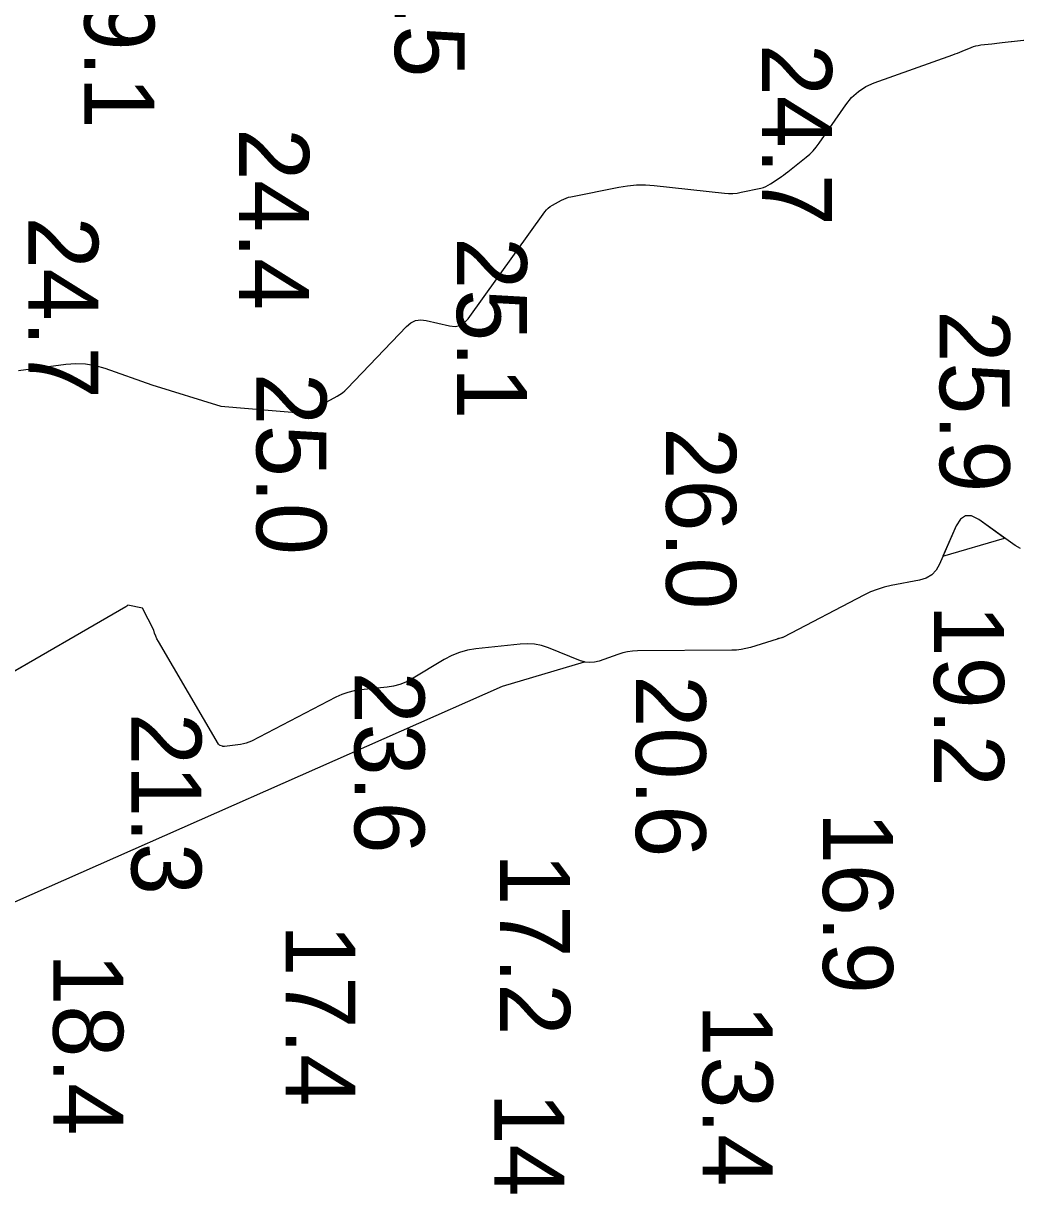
# Model space of a CAD drawing. Extents: x 1178573 to 1187098, y 693282 to 751751.
# Drawn here: x 1184446.1 to 1184623.4, y 725721.1 to 725929.4 of the extents above; entities that cross this region are included whole.
import ezdxf

# ---------------------------------------------------------------- set-up
doc = ezdxf.new("R2010")
doc.units = 0
for name, color, linetype in [('G-ANNO-PATT', 7, 'Continuous'), ('V-HYDS-MAJR', 7, 'Continuous'), ('V-HYDS-SOUN', 7, 'Continuous')]:
    doc.layers.add(name, color=color, linetype=linetype)

msp = doc.modelspace()

# ---------------------------------------------------------------- linework, layer by layer
at = {"layer": 'G-ANNO-PATT'}
for p, q in [((1184621.04, 725925.94), (1184635.87, 725927.56)), ((1184612.61, 725923.92), (1184613.03, 725924.08)), ((1184613.03, 725924.08), (1184613.44, 725924.24)), ((1184613.44, 725924.24), (1184613.85, 725924.4)), ((1184613.85, 725924.4), (1184615.5, 725925.08)), ((1184615.5, 725925.08), (1184615.91, 725925.23)), ((1184615.91, 725925.23), (1184616.33, 725925.36)), ((1184616.33, 725925.36), (1184616.76, 725925.45)), ((1184616.76, 725925.45), (1184617.2, 725925.52)), ((1184617.2, 725925.52), (1184619.15, 725925.73)), ((1184619.15, 725925.73), (1184619.63, 725925.78)), ((1184619.63, 725925.78), (1184620.1, 725925.84)), ((1184620.1, 725925.84), (1184620.57, 725925.89)), ((1184620.57, 725925.89), (1184621.04, 725925.94)), ((1184598.18, 725918.74), (1184612.19, 725923.77)), ((1184612.19, 725923.77), (1184612.61, 725923.92)), ((1184595.33, 725917.2), (1184596.68, 725918.07)), ((1184596.68, 725918.07), (1184598.18, 725918.74)), ((1184593.1, 725914.83), (1184594.13, 725916.12)), ((1184594.13, 725916.12), (1184595.33, 725917.2)), ((1184588.32, 725907.94), (1184593.1, 725914.83)), ((1184587.81, 725907.25), (1184588.32, 725907.94)), ((1184582.7, 725902.84), (1184586, 725905.46)), ((1184586, 725905.46), (1184586.65, 725906.01)), ((1184586.65, 725906.01), (1184587.25, 725906.61)), ((1184587.25, 725906.61), (1184587.81, 725907.25)), ((1184579.61, 725900.67), (1184581.18, 725901.73)), ((1184581.18, 725901.73), (1184581.57, 725901.99)), ((1184581.57, 725901.99), (1184581.95, 725902.27)), ((1184581.95, 725902.27), (1184582.33, 725902.55)), ((1184582.33, 725902.55), (1184582.7, 725902.84)), ((1184543.97, 725898.4), (1184552.52, 725900.11)), ((1184552.52, 725900.11), (1184554.1, 725900.36)), ((1184554.1, 725900.36), (1184555.69, 725900.49)), ((1184555.69, 725900.49), (1184557.28, 725900.5)), ((1184557.28, 725900.5), (1184558.87, 725900.39)), ((1184558.87, 725900.39), (1184571.4, 725899.03)), ((1184573.65, 725899.05), (1184574.39, 725899.18)), ((1184574.39, 725899.18), (1184577.9, 725899.95)), ((1184577.9, 725899.95), (1184578.35, 725900.07)), ((1184578.35, 725900.07), (1184578.79, 725900.23)), ((1184578.79, 725900.23), (1184579.21, 725900.43)), ((1184579.21, 725900.43), (1184579.61, 725900.67)), ((1184540.65, 725896.87), (1184542.26, 725897.77)), ((1184542.26, 725897.77), (1184542.67, 725897.97)), ((1184542.67, 725897.97), (1184543.09, 725898.15)), ((1184543.09, 725898.15), (1184543.52, 725898.29)), ((1184543.52, 725898.29), (1184543.97, 725898.4)), ((1184571.4, 725899.03), (1184572.15, 725898.97)), ((1184572.15, 725898.97), (1184572.9, 725898.98)), ((1184572.9, 725898.98), (1184573.65, 725899.05)), ((1184525.59, 725876.58), (1184539.31, 725895.67)), ((1184539.31, 725895.67), (1184539.6, 725896.03)), ((1184539.6, 725896.03), (1184539.92, 725896.34)), ((1184539.92, 725896.34), (1184540.27, 725896.62)), ((1184540.27, 725896.62), (1184540.65, 725896.87)), ((1184515.36, 725875.87), (1184516.2, 725876.26)), ((1184516.2, 725876.26), (1184517.13, 725876.4)), ((1184517.13, 725876.4), (1184518.13, 725876.29)), ((1184518.13, 725876.29), (1184522.28, 725875.33)), ((1184524.92, 725875.85), (1184525.59, 725876.58)), ((1184503.98, 725864.09), (1184514.58, 725875.22)), ((1184514.58, 725875.22), (1184515.36, 725875.87)), ((1184522.28, 725875.33), (1184523.26, 725875.22)), ((1184523.26, 725875.22), (1184524.14, 725875.4)), ((1184524.14, 725875.4), (1184524.92, 725875.85)), ((1184445.23, 725867.31), (1184453.74, 725868.47)), ((1184453.74, 725868.47), (1184455.5, 725868.6)), ((1184455.5, 725868.6), (1184457.24, 725868.53)), ((1184457.24, 725868.53), (1184458.96, 725868.24)), ((1184458.96, 725868.24), (1184460.66, 725867.75)), ((1184460.66, 725867.75), (1184469.11, 725864.76)), ((1184469.11, 725864.76), (1184481.39, 725860.98)), ((1184503.14, 725863.34), (1184503.57, 725863.7)), ((1184503.57, 725863.7), (1184503.98, 725864.09)), ((1184499.69, 725861.38), (1184502.19, 725862.73)), ((1184502.19, 725862.73), (1184502.68, 725863.02)), ((1184502.68, 725863.02), (1184503.14, 725863.34)), ((1184481.39, 725860.98), (1184496.96, 725859.66)), ((1184496.96, 725859.66), (1184497.23, 725859.67)), ((1184497.23, 725859.67), (1184497.48, 725859.72)), ((1184497.48, 725859.72), (1184497.72, 725859.83)), ((1184497.72, 725859.83), (1184497.94, 725859.99)), ((1184497.94, 725859.99), (1184498.77, 725860.74)), ((1184498.77, 725860.74), (1184498.99, 725860.92)), ((1184498.99, 725860.92), (1184499.21, 725861.09)), ((1184499.21, 725861.09), (1184499.45, 725861.24)), ((1184499.45, 725861.24), (1184499.69, 725861.38)), ((1184612.8, 725839.56), (1184610.45, 725834.15)), ((1184621.46, 725837.39), (1184616.85, 725840.68)), ((1184610.45, 725834.15), (1184621.46, 725837.39)), ((1184610.45, 725834.15), (1184621.46, 725837.39)), ((1184464.42, 725825.11), (1184441.33, 725811.76)), ((1184464.62, 725825.24), (1184464.42, 725825.11)), ((1184464.8, 725825.39), (1184464.62, 725825.24)), ((1184467.44, 725824.88), (1184464.8, 725825.39)), ((1184469.41, 725820.9), (1184467.44, 725824.88)), ((1184469.58, 725820.39), (1184469.41, 725820.9)), ((1184469.77, 725819.88), (1184469.58, 725820.39)), ((1184470, 725819.39), (1184469.77, 725819.88)), ((1184470.26, 725818.92), (1184470, 725819.39)), ((1184481, 725800.55), (1184470.26, 725818.92)), ((1184534.87, 725818.45), (1184526.99, 725817.6)), ((1184536.17, 725818.51), (1184534.87, 725818.45)), ((1184537.46, 725818.42), (1184536.17, 725818.51)), ((1184538.72, 725818.16), (1184537.46, 725818.42)), ((1184539.95, 725817.75), (1184538.72, 725818.16)), ((1184522.66, 725816.41), (1184521.32, 725815.69)), ((1184524.05, 725816.96), (1184522.66, 725816.41)), ((1184525.49, 725817.36), (1184524.05, 725816.96)), ((1184526.99, 725817.6), (1184525.49, 725817.36)), ((1184545.66, 725815.47), (1184539.95, 725817.75)), ((1184521.32, 725815.69), (1184515.48, 725812.17)), ((1184531.76, 725810.94), (1184546.39, 725815.25)), ((1184546.39, 725815.25), (1184545.66, 725815.47)), ((1184514.45, 725811.62), (1184513.37, 725811.19)), ((1184515.48, 725812.17), (1184514.45, 725811.62)), ((1184194.59, 725661.7), (1184531.76, 725810.94)), ((1184504.12, 725809.79), (1184503.03, 725809.4)), ((1184505.25, 725810.07), (1184504.12, 725809.79)), ((1184506.41, 725810.24), (1184505.25, 725810.07)), ((1184511.11, 725810.71), (1184506.41, 725810.24)), ((1184512.26, 725810.89), (1184511.11, 725810.71)), ((1184513.37, 725811.19), (1184512.26, 725810.89)), ((1184501.97, 725808.92), (1184486.88, 725801.1)), ((1184503.03, 725809.4), (1184501.97, 725808.92)), ((1184481.06, 725800.47), (1184481, 725800.55)), ((1184481.12, 725800.4), (1184481.06, 725800.47)), ((1184481.2, 725800.35), (1184481.12, 725800.4)), ((1184481.29, 725800.31), (1184481.2, 725800.35)), ((1184481.68, 725800.18), (1184481.29, 725800.31)), ((1184481.77, 725800.15), (1184481.68, 725800.18)), ((1184481.87, 725800.13), (1184481.77, 725800.15)), ((1184481.97, 725800.13), (1184481.87, 725800.13)), ((1184482.07, 725800.14), (1184481.97, 725800.13)), ((1184484.94, 725800.5), (1184482.07, 725800.14)), ((1184485.45, 725800.59), (1184484.94, 725800.5)), ((1184485.94, 725800.72), (1184485.45, 725800.59)), ((1184486.42, 725800.89), (1184485.94, 725800.72)), ((1184486.88, 725801.1), (1184486.42, 725800.89))]:
    msp.add_line(p, q, dxfattribs=at)
for points in [[(1184621.46, 725837.39), (1184616.85, 725840.68), (1184615.57, 725841.34), (1184614.48, 725841.37), (1184613.55, 725840.78), (1184612.8, 725839.56), (1184610.45, 725834.15)], [(1184616.85, 725840.68), (1184615.57, 725841.34), (1184614.48, 725841.37), (1184613.55, 725840.78), (1184612.8, 725839.56)]]:
    msp.add_lwpolyline(points, dxfattribs=at)
at = {"layer": 'V-HYDS-MAJR'}
for points in [[(1184481.39, 725860.98), (1184496.96, 725859.66), (1184497.23, 725859.67), (1184497.48, 725859.72), (1184497.72, 725859.83), (1184497.94, 725859.99), (1184498.77, 725860.74), (1184498.99, 725860.92), (1184499.21, 725861.09), (1184499.45, 725861.24), (1184499.69, 725861.38), (1184502.19, 725862.73), (1184502.68, 725863.02), (1184503.14, 725863.34), (1184503.57, 725863.7), (1184503.98, 725864.09), (1184514.58, 725875.22), (1184515.36, 725875.87), (1184516.2, 725876.26), (1184517.13, 725876.4), (1184518.13, 725876.29), (1184522.28, 725875.33), (1184523.26, 725875.22), (1184524.14, 725875.4), (1184524.92, 725875.85), (1184525.59, 725876.58), (1184539.31, 725895.67), (1184539.6, 725896.03), (1184539.92, 725896.34), (1184540.27, 725896.62), (1184540.65, 725896.87), (1184542.26, 725897.77), (1184542.67, 725897.97), (1184543.09, 725898.15), (1184543.52, 725898.29), (1184543.97, 725898.4), (1184552.52, 725900.11), (1184554.1, 725900.36), (1184555.69, 725900.49), (1184557.28, 725900.5), (1184558.87, 725900.39), (1184571.4, 725899.03), (1184572.15, 725898.97), (1184572.9, 725898.98), (1184573.65, 725899.05), (1184574.39, 725899.18), (1184577.9, 725899.95), (1184578.35, 725900.07), (1184578.79, 725900.23), (1184579.21, 725900.43), (1184579.61, 725900.67), (1184581.18, 725901.73), (1184581.57, 725901.99), (1184581.95, 725902.27), (1184582.33, 725902.55), (1184582.7, 725902.84), (1184586, 725905.46), (1184586.65, 725906.01), (1184587.25, 725906.61), (1184587.81, 725907.25), (1184588.32, 725907.94), (1184593.1, 725914.83), (1184594.13, 725916.12), (1184595.33, 725917.2), (1184596.68, 725918.07), (1184598.18, 725918.74), (1184612.19, 725923.77), (1184612.61, 725923.92), (1184613.03, 725924.08), (1184613.44, 725924.24), (1184613.85, 725924.4), (1184615.5, 725925.08), (1184615.91, 725925.23), (1184616.33, 725925.36), (1184616.76, 725925.45), (1184617.2, 725925.52), (1184619.15, 725925.73), (1184619.63, 725925.78), (1184620.1, 725925.84), (1184620.57, 725925.89), (1184621.04, 725925.94), (1184635.87, 725927.56)], [(1184445.23, 725867.31), (1184453.74, 725868.47), (1184455.5, 725868.6), (1184457.24, 725868.53), (1184458.96, 725868.24), (1184460.66, 725867.75), (1184469.11, 725864.76), (1184481.39, 725860.98)], [(1184624.29, 725835.52), (1184623.35, 725836.04), (1184616.85, 725840.68), (1184615.57, 725841.34), (1184614.48, 725841.37), (1184613.55, 725840.78), (1184612.8, 725839.56), (1184609.84, 725832.73), (1184609.23, 725831.66), (1184608.43, 725830.82), (1184607.44, 725830.22), (1184606.26, 725829.86), (1184601.17, 725828.88), (1184599.91, 725828.59), (1184598.68, 725828.21), (1184597.49, 725827.75), (1184596.32, 725827.19), (1184581.94, 725819.69), (1184581.85, 725819.64), (1184581.76, 725819.61), (1184581.67, 725819.57), (1184581.57, 725819.55), (1184581.18, 725819.45), (1184581.08, 725819.43), (1184580.98, 725819.4), (1184580.89, 725819.37), (1184580.79, 725819.34), (1184576.06, 725817.85), (1184575.23, 725817.62), (1184574.4, 725817.46), (1184573.55, 725817.36), (1184572.7, 725817.32), (1184555.84, 725817.21), (1184554.95, 725817.16), (1184554.08, 725817.05), (1184553.22, 725816.86), (1184552.37, 725816.6), (1184549, 725815.4), (1184548.16, 725815.18), (1184547.33, 725815.12), (1184546.49, 725815.22), (1184545.66, 725815.47), (1184539.95, 725817.75), (1184538.72, 725818.16), (1184537.46, 725818.42), (1184536.17, 725818.51), (1184534.87, 725818.45), (1184526.99, 725817.6), (1184525.49, 725817.36), (1184524.05, 725816.96), (1184522.66, 725816.41), (1184521.32, 725815.69), (1184515.48, 725812.17), (1184514.45, 725811.62), (1184513.37, 725811.19), (1184512.26, 725810.89), (1184511.11, 725810.71), (1184506.41, 725810.24), (1184505.25, 725810.07), (1184504.12, 725809.79), (1184503.03, 725809.4), (1184501.97, 725808.92), (1184486.88, 725801.1), (1184486.42, 725800.89), (1184485.94, 725800.72), (1184485.45, 725800.59), (1184484.94, 725800.5), (1184482.07, 725800.14), (1184481.97, 725800.13), (1184481.87, 725800.13), (1184481.77, 725800.15), (1184481.68, 725800.18), (1184481.29, 725800.31), (1184481.2, 725800.35), (1184481.12, 725800.4), (1184481.06, 725800.47), (1184481, 725800.55), (1184470.26, 725818.92), (1184470, 725819.39), (1184469.77, 725819.88), (1184469.58, 725820.39), (1184469.41, 725820.9), (1184467.44, 725824.88)], [(1184467.44, 725824.88), (1184464.8, 725825.39), (1184464.62, 725825.24), (1184464.42, 725825.11), (1184441.33, 725811.76)]]:
    msp.add_lwpolyline(points, dxfattribs=at)

# ---------------------------------------------------------------- texts
at = {"layer": 'V-HYDS-SOUN'}
for s, p in [('20.5 ', (1184512.5, 725952.25)), ('19.1 ', (1184457.02, 725943.1)), ('24.7 ', (1184578.1, 725925.72)), ('24.4 ', (1184484.67, 725910.64)), ('24.7 ', (1184447, 725894.85)), ('25.1 ', (1184523.59, 725891.17)), ('25.9 ', (1184609.87, 725878.09)), ('25.0 ', (1184487.78, 725866.91)), ('26.0 ', (1184560.98, 725857.16)), ('19.2 ', (1184608.84, 725825.49)), ('23.6 ', (1184505.3, 725813.52)), ('20.6 ', (1184555.57, 725812.86)), ('21.3 ', (1184465.44, 725806.14)), ('16.9 ', (1184589.01, 725788.45)), ('17.2 ', (1184531.31, 725781.04)), ('17.4 ', (1184492.97, 725768.35)), ('18.4 ', (1184451.46, 725763.17)), ('13.4 ', (1184567.51, 725754.05)), ('14.0 ', (1184530.3, 725738.3))]:
    msp.add_text(s, height=12.5, rotation=270, dxfattribs=at).set_placement(p)

doc.saveas('drawing.dxf')
